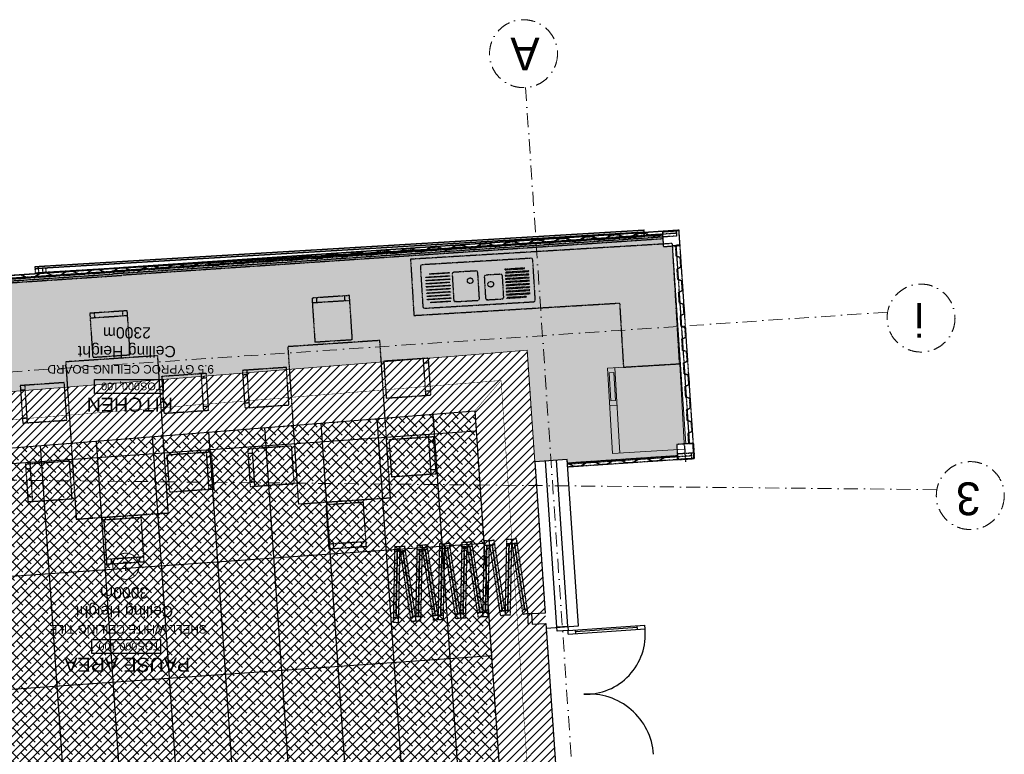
# Model space of a CAD drawing. Header units: millimetres. Extents: x -115474967 to 444143, y -74377 to 241828222.
# Tile 259 of 590: x -432757 to -422265, y 586334 to 594164. Entities that reach past the tile are written whole.
import ezdxf
from ezdxf.enums import TextEntityAlignment as Align

# ---------------------------------------------------------------- set-up
doc = ezdxf.new("R2010")
doc.units = ezdxf.units.MM
doc.header["$MEASUREMENT"] = 0
for name, pattern in [('( Dashed )', [0.75, 0.5, -0.25]), ('Block C$0$DASHED2', [0.375, 0.25, -0.125]), ('Dashed', [280, 140, -140]), ('Dot & Dashed', [280, 150, -60, 0, -70]), ('PHANTOM', [2.5, 1.25, -0.25, 0.25, -0.25, 0.25, -0.25])]:
    doc.linetypes.add(name, pattern=pattern)
for name, color, linetype in [('0-HACH', 9, 'Continuous'), ('00-1 FloorFinish', 1, 'Continuous'), ('00-1 FloorLevel', 7, 'Continuous'), ('00-2 Doors', 1, 'Continuous'), ('00-2 Roof Lines', 8, 'Dashed'), ('00-2 Walls', 4, 'Continuous'), ('00-3 Elev 01', 7, 'Continuous'), ('00-3 Elev 02', 1, 'Continuous'), ('00-5 Grid 01', 9, 'PHANTOM'), ('A-DOOR NUMBERS', 7, 'Continuous'), ('TEXT-REFN', 5, 'Continuous')]:
    doc.layers.add(name, color=color, linetype=linetype)
for name, color, linetype, lineweight in [('00-1 Labels', 4, 'Continuous', 35), ('1HATCH', 8, 'Continuous', 0), ('2 Windows', 1, 'Continuous', 25), ('B_FURN FIXED_Pen_No__4', 7, 'Continuous', 5), ('B_FURN FIXED_Pen_No__86', 255, 'Continuous', 20)]:
    doc.layers.add(name, color=color, linetype=linetype, lineweight=lineweight)
doc.layers.add('0_cons_01', color=40, linetype='Continuous', lineweight=0, plot=False)
doc.styles.add('ARIAL', font='arial.ttf')
doc.styles.add('GENERATED_STYLE_2', font='arial.ttf')
doc.styles.add('TEXT-20', font='arial.ttf', dxfattribs={"height": 40})

# ---------------------------------------------------------------- blocks, each defined once
blk = doc.blocks.new('Room Tags')
at = {"layer": '00-1 FloorLevel', "color": 2}
blk.add_lwpolyline([(-571, -76), (646, -76), (646, -325), (-571, -325)], close=True, dxfattribs=at)
at = {"layer": '00-1 FloorFinish', "style": 'ARIAL'}
blk.add_attdef('F-FINISH', text='', height=150, dxfattribs=at).set_placement((5, -578), align=Align.CENTER)
at = {"layer": '00-1 FloorLevel', "style": 'ARIAL'}
blk.add_text('TOS:', height=136.4, dxfattribs=at).set_placement((-557, -200), align=Align.MIDDLE_LEFT)
blk.add_attdef('000,000', text='', height=136, dxfattribs=at).set_placement((607, -200), align=Align.MIDDLE_RIGHT)
at = {"layer": '00-1 Labels', "style": 'ARIAL'}
for tag, p in [('ROOM1?', (19, 746)), ('ROOM2?', (19, 373)), ('ROOM3?', (19, 0))]:
    blk.add_attdef(tag, text='', height=250, dxfattribs=at).set_placement(p, align=Align.CENTER)
blk = doc.blocks.new('123')
at = {"layer": '0-HACH', "ltscale": 5, "transparency": 33554559}
h = blk.add_hatch(dxfattribs=at)
h.set_pattern_fill('ANSI31', color=9, scale=500)
h.set_pattern_definition([(45, (60221.295, -130168.736), (-44.194174, 44.194174), [])])
h.paths.add_polyline_path([(37412, -53524), (46741, -52776), (46781, -53371), (36854, -54170), (36544, -49620), (37143, -49580)])
at = {"layer": '00-2 Roof Lines', "linetype": '( Dashed )'}
for points in [[(36426, -52964), (36426, -52960), (36422, -52961), (36351, -52929), (36280, -52934), (36214, -52975), (36144, -52979), (36074, -52948), (36002, -52953), (35937, -52993), (35867, -52998), (35797, -52967), (35725, -52971), (35659, -53012), (35590, -53017), (35519, -52985), (35448, -52990), (35382, -53031), (35313, -53035), (35253, -53039), (35251, -53006), (35251, -53005), (35250, -53004), (35249, -53004), (35248, -53004), (35077, -53015), (35076, -53015), (35075, -53016), (35074, -53017), (35074, -53018), (35074, -53019), (35084, -53174), (35084, -53175), (35085, -53175), (35085, -53176), (35086, -53176), (35087, -53177), (35087, -53177), (35128, -53174), (35128, -53170), (35088, -53173), (35078, -53019), (35247, -53008), (35250, -53044), (35383, -53035), (35449, -52994), (35519, -52989), (35589, -53021), (35661, -53016), (35726, -52975), (35796, -52971), (35866, -53002), (35938, -52997), (36004, -52957), (36073, -52952), (36144, -52983), (36215, -52979), (36281, -52938), (36351, -52933), (36421, -52965)], [(35132, -53170), (35128, -53170), (35135, -53283), (35096, -53303), (35103, -53407), (35145, -53422), (35152, -53532), (35113, -53553), (35119, -53657), (35162, -53672), (35169, -53782), (35128, -53803), (35135, -53906), (35177, -53921), (35185, -54031), (35146, -54051), (35153, -54156), (35195, -54171), (35203, -54286), (35163, -54307), (35170, -54411), (35211, -54426), (35219, -54536), (35179, -54557), (35186, -54660), (35229, -54676), (35237, -54785), (35197, -54806), (35204, -54910), (35246, -54925), (35253, -55035), (35214, -55055), (35221, -55159), (35263, -55174), (35270, -55287), (35274, -55287), (35266, -55172), (35224, -55156), (35218, -55058), (35257, -55037), (35250, -54922), (35208, -54907), (35201, -54808), (35241, -54788), (35233, -54673), (35190, -54657), (35183, -54559), (35223, -54538), (35215, -54423), (35174, -54409), (35167, -54310), (35207, -54289), (35199, -54168), (35157, -54153), (35150, -54054), (35189, -54033), (35181, -53918), (35139, -53903), (35132, -53805), (35173, -53784), (35165, -53669), (35123, -53654), (35117, -53555), (35156, -53535), (35149, -53420), (35107, -53404), (35100, -53306), (35140, -53285)], [(41311, -54999), (41311, -55003), (41350, -55001), (41420, -55032), (41492, -55027), (41557, -54987), (41627, -54982), (41697, -55013), (41769, -55008), (41835, -54968), (41904, -54963), (41975, -54995), (42047, -54990), (42112, -54949), (42182, -54945), (42252, -54976), (42324, -54971), (42389, -54931), (42453, -54926), (42524, -54958), (42595, -54953), (42661, -54912), (42731, -54908), (42801, -54939), (42873, -54934), (42938, -54894), (43008, -54889), (43078, -54920), (43150, -54916), (43216, -54875), (43285, -54870), (43356, -54902), (43427, -54897), (43493, -54856), (43551, -54853), (43621, -54884), (43693, -54879), (43758, -54839), (43828, -54834), (43898, -54865), (43970, -54860), (44036, -54820), (44096, -54816), (44166, -54847), (44238, -54842), (44303, -54802), (44373, -54797), (44443, -54829), (44515, -54824), (44580, -54783), (44638, -54779), (44709, -54811), (44780, -54806), (44846, -54765), (44916, -54761), (44986, -54792), (45058, -54787), (45123, -54747), (45193, -54742), (45263, -54773), (45335, -54769), (45401, -54728), (45470, -54723), (45541, -54755), (45613, -54750), (45678, -54709), (45742, -54705), (45812, -54736), (45884, -54732), (45949, -54691), (46019, -54686), (46089, -54718), (46161, -54713), (46227, -54673), (46297, -54668), (46367, -54699), (46439, -54694), (46504, -54654), (46574, -54649), (46644, -54681), (46716, -54676), (46781, -54635), (46850, -54631), (46910, -54627), (46912, -54659), (46913, -54661), (46913, -54662), (46914, -54662), (46916, -54662), (47086, -54651), (47087, -54651), (47088, -54650), (47089, -54649), (47090, -54647), (47090, -54647), (47080, -54492), (47079, -54491), (47079, -54490), (47078, -54490), (47078, -54489), (47077, -54489), (47076, -54489), (47035, -54492), (47036, -54496), (47076, -54493), (47086, -54647), (46916, -54658), (46914, -54622), (46780, -54631), (46715, -54672), (46645, -54676), (46575, -54645), (46503, -54650), (46437, -54690), (46368, -54695), (46297, -54664), (46225, -54669), (46160, -54709), (46090, -54714), (46020, -54682), (45948, -54687), (45883, -54728), (45813, -54732), (45743, -54701), (45677, -54706), (45611, -54746), (45541, -54751), (45471, -54719), (45399, -54724), (45334, -54765), (45264, -54769), (45194, -54738), (45122, -54743), (45057, -54783), (44987, -54788), (44916, -54757), (44845, -54761), (44779, -54802), (44709, -54807), (44639, -54775), (44579, -54779), (44514, -54820), (44444, -54825), (44374, -54793), (44302, -54798), (44236, -54838), (44167, -54843), (44096, -54812), (44034, -54816), (43969, -54856), (43899, -54861), (43829, -54830), (43757, -54835), (43692, -54875), (43622, -54880), (43551, -54848), (43492, -54852), (43426, -54893), (43356, -54898), (43286, -54866), (43214, -54871), (43149, -54912), (43079, -54916), (43009, -54885), (42937, -54890), (42871, -54930), (42802, -54935), (42731, -54904), (42660, -54908), (42594, -54949), (42524, -54954), (42454, -54922), (42388, -54927), (42323, -54967), (42253, -54972), (42183, -54941), (42111, -54945), (42045, -54986), (41975, -54991), (41905, -54959), (41833, -54964), (41768, -55005), (41698, -55009), (41628, -54978), (41556, -54983), (41491, -55023), (41421, -55028), (41350, -54997)], [(41011, -55019), (40971, -55022), (40906, -55062), (40836, -55067), (40766, -55036), (40694, -55041), (40629, -55081), (40559, -55086), (40488, -55054), (40417, -55059), (40351, -55100), (40281, -55105), (40211, -55073), (40139, -55078), (40074, -55118), (40004, -55123), (39934, -55092), (39868, -55096), (39802, -55137), (39733, -55141), (39662, -55110), (39590, -55115), (39525, -55155), (39455, -55160), (39385, -55129), (39313, -55134), (39248, -55174), (39178, -55179), (39108, -55147), (39036, -55152), (38970, -55193), (38900, -55197), (38830, -55166), (38770, -55170), (38705, -55211), (38635, -55215), (38565, -55184), (38493, -55189), (38427, -55229), (38358, -55234), (38287, -55203), (38226, -55207), (38160, -55247), (38090, -55252), (38020, -55221), (37948, -55225), (37883, -55266), (37813, -55271), (37743, -55239), (37683, -55243), (37617, -55284), (37547, -55288), (37477, -55257), (37405, -55262), (37340, -55302), (37270, -55307), (37200, -55276), (37128, -55281), (37063, -55321), (36993, -55326), (36922, -55294), (36851, -55299), (36785, -55340), (36715, -55344), (36645, -55313), (36579, -55317), (36514, -55358), (36444, -55363), (36374, -55331), (36302, -55336), (36236, -55377), (36167, -55381), (36096, -55350), (36025, -55355), (35959, -55395), (35889, -55400), (35819, -55369), (35747, -55373), (35682, -55414), (35612, -55419), (35542, -55387), (35408, -55396), (35410, -55432), (35241, -55444), (35230, -55290), (35270, -55287), (35270, -55283), (35229, -55286), (35229, -55286), (35228, -55286), (35227, -55287), (35227, -55288), (35226, -55289), (35226, -55289), (35237, -55444), (35237, -55445), (35238, -55446), (35239, -55447), (35240, -55448), (35241, -55448), (35412, -55436), (35413, -55436), (35414, -55435), (35414, -55434), (35414, -55433), (35412, -55400), (35472, -55396), (35541, -55391), (35611, -55423), (35683, -55418), (35748, -55377), (35818, -55373), (35888, -55404), (35960, -55399), (36026, -55359), (36096, -55354), (36166, -55385), (36238, -55380), (36303, -55340), (36373, -55335), (36443, -55367), (36515, -55362), (36581, -55321), (36644, -55317), (36715, -55348), (36786, -55344), (36852, -55303), (36922, -55298), (36992, -55330), (37064, -55325), (37129, -55284), (37199, -55280), (37269, -55311), (37341, -55306), (37407, -55266), (37476, -55261), (37547, -55292), (37619, -55288), (37684, -55247), (37742, -55243), (37812, -55275), (37884, -55270), (37949, -55229), (38019, -55225), (38090, -55256), (38161, -55251), (38227, -55211), (38287, -55207), (38357, -55238), (38429, -55233), (38494, -55193), (38564, -55188), (38634, -55219), (38706, -55214), (38772, -55174), (38829, -55170), (38900, -55201), (38972, -55197), (39037, -55156), (39107, -55151), (39177, -55183), (39249, -55178), (39314, -55137), (39384, -55133), (39454, -55164), (39526, -55159), (39592, -55119), (39662, -55114), (39732, -55145), (39804, -55141), (39869, -55100), (39933, -55096), (40003, -55127), (40075, -55122), (40140, -55082), (40210, -55077), (40281, -55109), (40352, -55104), (40418, -55063), (40488, -55059), (40558, -55090), (40630, -55085), (40695, -55045), (40765, -55040), (40835, -55071), (40907, -55066), (40973, -55026), (41012, -55023)], [(41072, -55019), (41143, -55051), (41214, -55046), (41280, -55005), (41311, -55003), (41311, -54999), (41279, -55001), (41213, -55042), (41143, -55047), (41073, -55015), (41011, -55019), (41012, -55023)], [(41350, -55001), (41420, -55032), (41492, -55027), (41557, -54987), (41579, -54985), (41579, -54981), (41556, -54983), (41491, -55023), (41421, -55028), (41350, -54997), (41311, -54999), (41311, -55003)]]:
    blk.add_hatch(color=256, dxfattribs=at).paths.add_polyline_path(points)
at = {"layer": '00-3 Elev 01'}
h = blk.add_hatch(dxfattribs=at)
h.set_pattern_fill('_USER', color=256, scale=1200, angle=4, pattern_type=0)
h.set_pattern_definition([(4, (94749.2, -121076.4), (-83.708, 1197.077), [])])
h.paths.add_polyline_path([(37143, -49579), (46481, -48965), (46703, -52223), (46704, -52233), (46741, -52776), (37412, -53524), (37262, -51328), (37262, -51328), (37255, -51218), (37255, -51218)])
h = blk.add_hatch(dxfattribs=at)
h.set_pattern_fill('_USER', color=256, scale=600, angle=94, pattern_type=0)
h.set_pattern_definition([(94, (46481.3, -48964.5), (-598.54, -41.854), [])])
h.paths.add_polyline_path([(37143, -49579), (46481, -48965), (46703, -52223), (46704, -52233), (46741, -52776), (37412, -53524), (37262, -51328), (37262, -51328), (37255, -51218), (37255, -51218)])
at = {"layer": '00-3 Elev 02', "true_color": 0xc7c8ca}
h = blk.add_hatch(dxfattribs=at)
h.set_pattern_fill('ANSI38', color=9, scale=500)
h.set_pattern_definition([(45, (94749.184, -121076.4), (-44.194174, 44.194174), []), (135, (94749.184, -121076.4), (-132.58252, 44.194174), [156.25, -93.75])])
h.paths.add_polyline_path([(37143, -49579), (46481, -48965), (46703, -52223), (46704, -52233), (46741, -52776), (37412, -53524), (37262, -51328), (37262, -51328), (37255, -51218), (37255, -51218)])
at = {"layer": '1HATCH', "true_color": 0x636466, "transparency": 33554687}
h = blk.add_hatch(dxfattribs=at)
h.set_pattern_fill('ANSI36', color=251, scale=500)
h.set_pattern_definition([(45, (94749.184, -121076.4), (33.14563, 121.53398), [156.25, -31.25, 0, -31.25])])
h.paths.add_polyline_path([(35306, -55281), (35404, -55274), (35405, -55301), (35410, -55376), (46909, -54603), (46902, -54501), (46979, -54496), (46903, -53363), (46838, -53370), (37452, -54122), (36854, -54170), (36773, -52981), (36429, -53004), (36426, -52965), (35254, -53043), (35262, -53165), (35164, -53172)])
at = {"layer": '0-HACH', "color": 9, "ltscale": 5, "transparency": 33554559}
blk.add_line((36653, -51208), (36551, -49711), dxfattribs=at)
at = {"layer": '0-HACH', "color": 9, "linetype": 'Block C$0$DASHED2', "ltscale": 5, "transparency": 33554559, "const_width": 5}
for points in [[(36845, -49600), (37133, -53847), (46979, -53057)], [(37133, -53847), (37412, -53524)]]:
    blk.add_lwpolyline(points, dxfattribs=at)
at = {"layer": '00-2 Doors'}
for p, q in [((36418, -51144), (35599, -51199)), ((35599, -51199), (35602, -51239)), ((36420, -51183), (35602, -51239)), ((35679, -51194), (35682, -51234)), ((35681, -51214), (36339, -51169)), ((36338, -51149), (36341, -51189)), ((36418, -51144), (36420, -51183)), ((36420, -51183), (36535, -51176)), ((36423, -51223), (36420, -51183)), ((36535, -51176), (36538, -51216)), ((36423, -51223), (36538, -51216))]:
    blk.add_line(p, q, dxfattribs=at)
for centre, radius, start, end in [((36198, -49814), 691, 184.0425, 274.4513), ((36235, -51141), 639, 88.5255, 185.2078)]:
    blk.add_arc(centre, radius, start, end, dxfattribs=at)
at = {"layer": '00-2 Roof Lines', "linetype": '( Dashed )'}
for p, q in [((36842, -51246), (36849, -51361)), ((37564, -51313), (37614, -51306)), ((37614, -51306), (37621, -51355)), ((37751, -51346), (37752, -51296)), ((37752, -51296), (37802, -51297)), ((37802, -51297), (37801, -51347)), ((37802, -51297), (37852, -51290)), ((37810, -51347), (37802, -51297)), ((37852, -51290), (37859, -51339)), ((37990, -51331), (37991, -51281)), ((37991, -51281), (38041, -51282)), ((38041, -51282), (38040, -51332)), ((38041, -51282), (38090, -51274)), ((38048, -51331), (38041, -51282)), ((38090, -51274), (38098, -51323)), ((38228, -51315), (38229, -51265)), ((38229, -51265), (38279, -51266)), ((38279, -51266), (38278, -51316)), ((36849, -51361), (36810, -51363)), ((36849, -51361), (36899, -51353)), ((36857, -51410), (36849, -51361)), ((36906, -51403), (36857, -51410)), ((36990, -52109), (36882, -51406)), ((36899, -51353), (36906, -51403)), ((37037, -51394), (37038, -51344)), ((37087, -51395), (37037, -51394)), ((37038, -51344), (37088, -51345)), ((37062, -51394), (37048, -52105)), ((37088, -51345), (37087, -51395)), ((37088, -51345), (37137, -51337)), ((37095, -51394), (37088, -51345)), ((37145, -51387), (37095, -51394)), ((37228, -52093), (37120, -51390)), ((37137, -51337), (37145, -51387)), ((37275, -51378), (37276, -51328)), ((37325, -51379), (37275, -51378)), ((37276, -51328), (37326, -51329)), ((37300, -51379), (37286, -52090)), ((37326, -51329), (37325, -51379)), ((37326, -51329), (37375, -51321)), ((37333, -51378), (37326, -51329)), ((37383, -51371), (37333, -51378)), ((37466, -52078), (37358, -51375)), ((37375, -51321), (37383, -51371)), ((37513, -51362), (37514, -51312)), ((37563, -51363), (37513, -51362)), ((37514, -51312), (37564, -51313)), ((37538, -51363), (37524, -52074)), ((37564, -51313), (37563, -51363)), ((37572, -51363), (37564, -51313)), ((37621, -51355), (37572, -51363)), ((37704, -52062), (37596, -51359)), ((37801, -51347), (37751, -51346)), ((37776, -51347), (37762, -52058)), ((37859, -51339), (37810, -51347)), ((37942, -52046), (37835, -51343)), ((38040, -51332), (37990, -51331)), ((38015, -51331), (38001, -52042)), ((38098, -51323), (38048, -51331)), ((38181, -52030), (38073, -51327)), ((38278, -51316), (38228, -51315)), ((38253, -51315), (38239, -52026)), ((40990, -51963), (40987, -51913)), ((41289, -51943), (41286, -51893)), ((37918, -52050), (37967, -52042)), ((37967, -52042), (37975, -52092)), ((37975, -52092), (37976, -52042)), ((37976, -52042), (38026, -52043)), ((38026, -52043), (38025, -52093)), ((38156, -52034), (38205, -52026)), ((38164, -52083), (38156, -52034)), ((38205, -52026), (38213, -52076)), ((38213, -52076), (38214, -52026)), ((38214, -52026), (38264, -52027)), ((38264, -52027), (38263, -52077)), ((40940, -51966), (41339, -51940)), ((36965, -52113), (37014, -52105)), ((36972, -52162), (36965, -52113)), ((37014, -52105), (37022, -52155)), ((37022, -52155), (37023, -52105)), ((37023, -52105), (37073, -52106)), ((37073, -52106), (37072, -52156)), ((37203, -52097), (37252, -52090)), ((37211, -52147), (37203, -52097)), ((37260, -52139), (37211, -52147)), ((37252, -52090), (37260, -52139)), ((37260, -52139), (37261, -52089)), ((37310, -52140), (37260, -52139)), ((37261, -52089), (37311, -52090)), ((37311, -52090), (37310, -52140)), ((37441, -52081), (37491, -52074)), ((37449, -52131), (37441, -52081)), ((37498, -52123), (37449, -52131)), ((37491, -52074), (37498, -52123)), ((37498, -52123), (37499, -52073)), ((37548, -52124), (37498, -52123)), ((37499, -52073), (37549, -52074)), ((37549, -52074), (37548, -52124)), ((37679, -52066), (37729, -52058)), ((37687, -52115), (37679, -52066)), ((37736, -52107), (37687, -52115)), ((37729, -52058), (37736, -52107)), ((37736, -52107), (37737, -52057)), ((37786, -52108), (37736, -52107)), ((37737, -52057), (37787, -52058)), ((37787, -52058), (37786, -52108)), ((37925, -52099), (37918, -52050)), ((37975, -52092), (37925, -52099)), ((38025, -52093), (37975, -52092)), ((38213, -52076), (38164, -52083)), ((38263, -52077), (38213, -52076)), ((38573, -52128), (38972, -52102)), ((38623, -52125), (38619, -52075)), ((38922, -52105), (38919, -52055)), ((37022, -52155), (36972, -52162)), ((37072, -52156), (37022, -52155)), ((42124, -52558), (42151, -52957)), ((42128, -52608), (42177, -52605)), ((39757, -52720), (39784, -53119)), ((39760, -52770), (39810, -52767)), ((40248, -52734), (40199, -52738)), ((40245, -52685), (40272, -53084)), ((37878, -52847), (37905, -53246)), ((35105, -53043), (36426, -52954)), ((35179, -53155), (35169, -52981)), ((35251, -53003), (36424, -52924)), ((35254, -53043), (36426, -52965)), ((37881, -52896), (37831, -52900)), ((42148, -52907), (42198, -52904)), ((35251, -53003), (35073, -53015)), ((35251, -53003), (35073, -53015)), ((35073, -53015), (35084, -53177)), ((35073, -53015), (35084, -53177)), ((35087, -53073), (35261, -53063)), ((35107, -53073), (35103, -53013)), ((35262, -53165), (35251, -53003)), ((35262, -53165), (35251, -53003)), ((35256, -53083), (35251, -53003)), ((39780, -53070), (39830, -53066)), ((40269, -53034), (40219, -53037)), ((35084, -53177), (35262, -53165)), ((35084, -53177), (35262, -53165)), ((35084, -53177), (35164, -53172)), ((35084, -53177), (35226, -55286)), ((35124, -53174), (35266, -55283)), ((37901, -53196), (37851, -53199)), ((42180, -53396), (42207, -53795)), ((42184, -53446), (42234, -53443)), ((39813, -53558), (39840, -53957)), ((39816, -53608), (39866, -53605)), ((40305, -53572), (40255, -53576)), ((40301, -53523), (40328, -53922)), ((37934, -53685), (37961, -54084)), ((37937, -53734), (37888, -53738)), ((42204, -53745), (42254, -53742)), ((39837, -53908), (39886, -53904)), ((40325, -53872), (40275, -53875)), ((37958, -54034), (37908, -54037)), ((41512, -54514), (41113, -54540)), ((41163, -54537), (41166, -54587)), ((41462, -54517), (41466, -54567)), ((47058, -54623), (41044, -55027)), ((46910, -54622), (41148, -55010)), ((46907, -54583), (41171, -54968)), ((46913, -54662), (41176, -55048)), ((47026, -54595), (41277, -54981)), ((47060, -54653), (41281, -55041)), ((37076, -54758), (36823, -54773)), ((36824, -54778), (37076, -54763)), ((37074, -54724), (36861, -54737)), ((36861, -54737), (36862, -54742)), ((36862, -54742), (37074, -54729)), ((37074, -54729), (37074, -54724)), ((37076, -54763), (37076, -54758)), ((37105, -54737), (37118, -54961)), ((37277, -54707), (37124, -54716)), ((37312, -54949), (37299, -54726)), ((37364, -54722), (37381, -54995)), ((37617, -54687), (37383, -54701)), ((37654, -54979), (37638, -54705)), ((37667, -54689), (37880, -54676)), ((37880, -54681), (37667, -54694)), ((37667, -54694), (37667, -54689)), ((37669, -54722), (37922, -54707)), ((37922, -54712), (37669, -54727)), ((37669, -54727), (37669, -54722)), ((37671, -54756), (37924, -54741)), ((37924, -54746), (37671, -54761)), ((37671, -54761), (37671, -54756)), ((37880, -54676), (37880, -54681)), ((37922, -54707), (37922, -54712)), ((37924, -54741), (37924, -54746)), ((39145, -54676), (38746, -54702)), ((38796, -54699), (38799, -54749)), ((39095, -54679), (39098, -54729)), ((36823, -54773), (36824, -54778)), ((37078, -54792), (36826, -54807)), ((36826, -54812), (37078, -54796)), ((36826, -54807), (36826, -54812)), ((37080, -54825), (36828, -54840)), ((36828, -54845), (37080, -54830)), ((36828, -54840), (36828, -54845)), ((37082, -54859), (36830, -54874)), ((36830, -54879), (37082, -54864)), ((36830, -54874), (36830, -54879)), ((37078, -54796), (37078, -54792)), ((37080, -54830), (37080, -54825)), ((37082, -54864), (37082, -54859)), ((37673, -54790), (37926, -54774)), ((37926, -54779), (37673, -54795)), ((37673, -54795), (37673, -54790)), ((37675, -54823), (37928, -54808)), ((37928, -54813), (37675, -54828)), ((37675, -54828), (37675, -54823)), ((37677, -54857), (37930, -54842)), ((37930, -54847), (37677, -54862)), ((37677, -54862), (37677, -54857)), ((37679, -54891), (37932, -54875)), ((37926, -54774), (37926, -54779)), ((37928, -54808), (37928, -54813)), ((37930, -54842), (37930, -54847)), ((37932, -54875), (37932, -54880)), ((35409, -55356), (41171, -54968)), ((37084, -54893), (36832, -54908)), ((36832, -54913), (37084, -54898)), ((36832, -54908), (36832, -54913)), ((37086, -54926), (36834, -54941)), ((36834, -54946), (37086, -54931)), ((36834, -54941), (36834, -54946)), ((37088, -54960), (36836, -54975)), ((36836, -54980), (37088, -54965)), ((36836, -54975), (36836, -54980)), ((37084, -54898), (37084, -54893)), ((37086, -54931), (37086, -54926)), ((37088, -54965), (37088, -54960)), ((37139, -54979), (37293, -54970)), ((37932, -54880), (37679, -54896)), ((37679, -54896), (37679, -54891)), ((37681, -54924), (37934, -54909)), ((37934, -54914), (37681, -54929)), ((37681, -54929), (37681, -54924)), ((37683, -54958), (37936, -54943)), ((37936, -54948), (37683, -54963)), ((37683, -54963), (37683, -54958)), ((37685, -54992), (37898, -54979)), ((37898, -54979), (37898, -54984)), ((37934, -54909), (37934, -54914)), ((37936, -54943), (37936, -54948)), ((35263, -55386), (41277, -54981)), ((35265, -55416), (41279, -55011)), ((35267, -55446), (41281, -55041)), ((35412, -55396), (41174, -55008)), ((35415, -55436), (41176, -55048)), ((42098, -55061), (35610, -55451)), ((42063, -55063), (35610, -55451)), ((35681, -55376), (42019, -54996)), ((35681, -55376), (41984, -54998)), ((42022, -55046), (35684, -55426)), ((41987, -55048), (35684, -55426)), ((42059, -54994), (35692, -55376)), ((37090, -54994), (36838, -55009)), ((36838, -55014), (37090, -54999)), ((36838, -55009), (36838, -55014)), ((37092, -55027), (36880, -55040)), ((36880, -55045), (37092, -55032)), ((36880, -55040), (36880, -55045)), ((37090, -54999), (37090, -54994)), ((37092, -55032), (37092, -55027)), ((37402, -55014), (37636, -55000)), ((37898, -54984), (37685, -54997)), ((37685, -54997), (37685, -54992)), ((41984, -54998), (42059, -54994)), ((41987, -55048), (41984, -54998)), ((42062, -55043), (41987, -55048)), ((42019, -54996), (42094, -54991)), ((42022, -55046), (42019, -54996)), ((42097, -55041), (42022, -55046)), ((42059, -54994), (42062, -55043)), ((42059, -54994), (42062, -55043)), ((42062, -55043), (42063, -55063)), ((42094, -54991), (42097, -55041)), ((42094, -54991), (42097, -55041)), ((42094, -54991), (42097, -55041)), ((42097, -55041), (42098, -55061)), ((42097, -55041), (42098, -55061)), ((35404, -55274), (35226, -55286)), ((35404, -55274), (35226, -55286)), ((35226, -55286), (35306, -55281)), ((35226, -55286), (35237, -55448)), ((35226, -55286), (35237, -55448)), ((35415, -55436), (35404, -55274)), ((35415, -55436), (35404, -55274)), ((35267, -55446), (35263, -55386)), ((35415, -55436), (35409, -55356)), ((35606, -55381), (35681, -55376)), ((35606, -55381), (35681, -55376)), ((35606, -55381), (35609, -55431)), ((35606, -55381), (35609, -55431)), ((35606, -55381), (35609, -55431)), ((35606, -55381), (35609, -55431)), ((35681, -55376), (35684, -55426)), ((35681, -55376), (35684, -55426)), ((35237, -55448), (35415, -55436)), ((35237, -55448), (35415, -55436)), ((35684, -55426), (35609, -55431)), ((35684, -55426), (35609, -55431)), ((35609, -55431), (35610, -55451)), ((35609, -55431), (35610, -55451))]:
    blk.add_line(p, q, dxfattribs=at)
at = {"layer": '00-2 Roof Lines', "linetype": '( Dashed )', "flags": 128}
for points in [[(36965, -52113), (36857, -51410), (36882, -51406), (36990, -52109)], [(36990, -52109), (36882, -51406), (36906, -51403), (37014, -52105)], [(37062, -51394), (37048, -52105), (37023, -52105), (37037, -51394)], [(37087, -51395), (37073, -52106), (37048, -52105), (37062, -51394)], [(37203, -52097), (37095, -51394), (37120, -51390), (37228, -52093)], [(37228, -52093), (37120, -51390), (37145, -51387), (37252, -52090)], [(37300, -51379), (37286, -52090), (37261, -52089), (37275, -51378)], [(37325, -51379), (37311, -52090), (37286, -52090), (37300, -51379)], [(37441, -52081), (37333, -51378), (37358, -51375), (37466, -52078)], [(37466, -52078), (37358, -51375), (37383, -51371), (37491, -52074)], [(37538, -51363), (37524, -52074), (37499, -52073), (37513, -51362)], [(37563, -51363), (37549, -52074), (37524, -52074), (37538, -51363)], [(37679, -52066), (37572, -51363), (37596, -51359), (37704, -52062)], [(37704, -52062), (37596, -51359), (37621, -51355), (37729, -52058)], [(37776, -51347), (37762, -52058), (37737, -52057), (37751, -51346)], [(37801, -51347), (37787, -52058), (37762, -52058), (37776, -51347)], [(37918, -52050), (37810, -51347), (37835, -51343), (37942, -52046)], [(37942, -52046), (37835, -51343), (37859, -51339), (37967, -52042)], [(38015, -51331), (38001, -52042), (37976, -52042), (37990, -51331)], [(38040, -51332), (38026, -52043), (38001, -52042), (38015, -51331)], [(38156, -52034), (38048, -51331), (38073, -51327), (38181, -52030)], [(38181, -52030), (38073, -51327), (38098, -51323), (38205, -52026)], [(38253, -51315), (38239, -52026), (38214, -52026), (38228, -51315)], [(38278, -51316), (38264, -52027), (38239, -52026), (38253, -51315)], [(40968, -52385), (41367, -52359), (41336, -51890), (40937, -51916)], [(38601, -52547), (39000, -52521), (38969, -52052), (38569, -52079)], [(40679, -52435), (40792, -54111), (41773, -54045), (41660, -52369)], [(38312, -52597), (38425, -54273), (39406, -54207), (39293, -52531)], [(41705, -52586), (41732, -52986), (42201, -52954), (42174, -52555)], [(40664, -52656), (40691, -53055), (40222, -53087), (40195, -52688)], [(39338, -52748), (39365, -53148), (39833, -53116), (39807, -52717)], [(38297, -52818), (38324, -53218), (37855, -53249), (37828, -52850)], [(41761, -53424), (41788, -53824), (42257, -53792), (42230, -53393)], [(40721, -53494), (40747, -53893), (40278, -53925), (40252, -53526)], [(39394, -53586), (39421, -53986), (39890, -53954), (39863, -53555)], [(38353, -53656), (38380, -54056), (37911, -54087), (37884, -53688)], [(35231, -54025), (35307, -55307), (38098, -55139), (38062, -54540), (35870, -54672), (35829, -53989)], [(41484, -54094), (41085, -54121), (41117, -54590), (41516, -54563)], [(39117, -54257), (38718, -54283), (38749, -54752), (39148, -54725)]]:
    blk.add_lwpolyline(points, close=True, dxfattribs=at)
at = {"layer": '00-2 Roof Lines', "linetype": '( Dashed )'}
for points in [[(36426, -52964), (36421, -52965), (36351, -52933), (36281, -52938), (36215, -52979), (36144, -52983), (36073, -52952), (36004, -52957), (35938, -52997), (35866, -53002), (35796, -52971), (35726, -52975), (35661, -53016), (35589, -53021), (35519, -52989), (35449, -52994), (35383, -53035), (35250, -53044), (35247, -53008), (35078, -53019), (35088, -53173), (35128, -53170), (35128, -53174), (35087, -53177), (35087, -53177), (35086, -53176), (35085, -53176), (35085, -53175), (35084, -53175), (35084, -53174), (35074, -53019), (35074, -53018), (35074, -53017), (35075, -53016), (35076, -53015), (35077, -53015), (35248, -53004), (35249, -53004), (35250, -53004), (35251, -53005), (35251, -53006), (35253, -53039), (35313, -53035), (35382, -53031), (35448, -52990), (35519, -52985), (35590, -53017), (35659, -53012), (35725, -52971), (35797, -52967), (35867, -52998), (35937, -52993), (36002, -52953), (36074, -52948), (36144, -52979), (36214, -52975), (36280, -52934), (36351, -52929), (36422, -52961), (36426, -52960)], [(42324, -54971), (42252, -54976), (42182, -54945), (42112, -54949), (42047, -54990), (41975, -54995), (41904, -54963), (41835, -54968), (41769, -55008), (41697, -55013), (41627, -54982), (41557, -54987), (41492, -55027), (41420, -55032), (41350, -55001), (41311, -55003), (41311, -54999), (41350, -54997), (41421, -55028), (41491, -55023), (41556, -54983), (41628, -54978), (41698, -55009), (41768, -55005), (41833, -54964), (41905, -54959), (41975, -54991), (42045, -54986), (42111, -54945), (42183, -54941), (42253, -54972), (42323, -54967)]]:
    blk.add_lwpolyline(points, dxfattribs=at)
for points in [[(35132, -53170), (35140, -53285), (35100, -53306), (35107, -53404), (35149, -53420), (35156, -53535), (35117, -53555), (35123, -53654), (35165, -53669), (35173, -53784), (35132, -53805), (35139, -53903), (35181, -53918), (35189, -54033), (35150, -54054), (35157, -54153), (35199, -54168), (35207, -54289), (35167, -54310), (35174, -54409), (35215, -54423), (35223, -54538), (35183, -54559), (35190, -54657), (35233, -54673), (35241, -54788), (35201, -54808), (35208, -54907), (35250, -54922), (35257, -55037), (35218, -55058), (35224, -55156), (35266, -55172), (35274, -55287), (35270, -55287), (35263, -55174), (35221, -55159), (35214, -55055), (35253, -55035), (35246, -54925), (35204, -54910), (35197, -54806), (35237, -54785), (35229, -54676), (35186, -54660), (35179, -54557), (35219, -54536), (35211, -54426), (35170, -54411), (35163, -54307), (35203, -54286), (35195, -54171), (35153, -54156), (35146, -54051), (35185, -54031), (35177, -53921), (35135, -53906), (35128, -53803), (35169, -53782), (35162, -53672), (35119, -53657), (35113, -53553), (35152, -53532), (35145, -53422), (35103, -53407), (35096, -53303), (35135, -53283), (35128, -53170)], [(41011, -55019), (40971, -55022), (40906, -55062), (40836, -55067), (40766, -55036), (40694, -55041), (40629, -55081), (40559, -55086), (40488, -55054), (40417, -55059), (40351, -55100), (40281, -55105), (40211, -55073), (40139, -55078), (40074, -55118), (40004, -55123), (39934, -55092), (39868, -55096), (39802, -55137), (39733, -55141), (39662, -55110), (39590, -55115), (39525, -55155), (39455, -55160), (39385, -55129), (39313, -55134), (39248, -55174), (39178, -55179), (39108, -55147), (39036, -55152), (38970, -55193), (38900, -55197), (38830, -55166), (38770, -55170), (38705, -55211), (38635, -55215), (38565, -55184), (38493, -55189), (38427, -55229), (38358, -55234), (38287, -55203), (38226, -55207), (38160, -55247), (38090, -55252), (38020, -55221), (37948, -55225), (37883, -55266), (37813, -55271), (37743, -55239), (37683, -55243), (37617, -55284), (37547, -55288), (37477, -55257), (37405, -55262), (37340, -55302), (37270, -55307), (37200, -55276), (37128, -55281), (37063, -55321), (36993, -55326), (36922, -55294), (36851, -55299), (36785, -55340), (36715, -55344), (36645, -55313), (36579, -55317), (36514, -55358), (36444, -55363), (36374, -55331), (36302, -55336), (36236, -55377), (36167, -55381), (36096, -55350), (36025, -55355), (35959, -55395), (35889, -55400), (35819, -55369), (35747, -55373), (35682, -55414), (35612, -55419), (35542, -55387), (35408, -55396), (35410, -55432), (35241, -55444), (35230, -55290), (35270, -55287), (35270, -55283), (35229, -55286), (35229, -55286), (35228, -55286), (35227, -55287), (35227, -55288), (35226, -55289), (35226, -55289), (35237, -55444), (35237, -55445), (35238, -55446), (35239, -55447), (35240, -55448), (35241, -55448), (35412, -55436), (35413, -55436), (35414, -55435), (35414, -55434), (35414, -55433), (35412, -55400), (35472, -55396), (35541, -55391), (35611, -55423), (35683, -55418), (35748, -55377), (35818, -55373), (35888, -55404), (35960, -55399), (36026, -55359), (36096, -55354), (36166, -55385), (36238, -55380), (36303, -55340), (36373, -55335), (36443, -55367), (36515, -55362), (36581, -55321), (36644, -55317), (36715, -55348), (36786, -55344), (36852, -55303), (36922, -55298), (36992, -55330), (37064, -55325), (37129, -55284), (37199, -55280), (37269, -55311), (37341, -55306), (37407, -55266), (37476, -55261), (37547, -55292), (37619, -55288), (37684, -55247), (37742, -55243), (37812, -55275), (37884, -55270), (37949, -55229), (38019, -55225), (38090, -55256), (38161, -55251), (38227, -55211), (38287, -55207), (38357, -55238), (38429, -55233), (38494, -55193), (38564, -55188), (38634, -55219), (38706, -55214), (38772, -55174), (38829, -55170), (38900, -55201), (38972, -55197), (39037, -55156), (39107, -55151), (39177, -55183), (39249, -55178), (39314, -55137), (39384, -55133), (39454, -55164), (39526, -55159), (39592, -55119), (39662, -55114), (39732, -55145), (39804, -55141), (39869, -55100), (39933, -55096), (40003, -55127), (40075, -55122), (40140, -55082), (40210, -55077), (40281, -55109), (40352, -55104), (40418, -55063), (40488, -55059), (40558, -55090), (40630, -55085), (40695, -55045), (40765, -55040), (40835, -55071), (40907, -55066), (40973, -55026), (41012, -55023)], [(41072, -55019), (41012, -55023), (41011, -55019), (41073, -55015), (41143, -55047), (41213, -55042), (41279, -55001), (41311, -54999), (41311, -55003), (41280, -55005), (41214, -55046), (41143, -55051)], [(41350, -55001), (41311, -55003), (41311, -54999), (41350, -54997), (41421, -55028), (41491, -55023), (41556, -54983), (41579, -54981), (41579, -54985), (41557, -54987), (41492, -55027), (41420, -55032)]]:
    blk.add_lwpolyline(points, close=True, dxfattribs=at)
at = {"layer": '00-2 Roof Lines', "linetype": '( Dashed )', "flags": 128}
blk.add_lwpolyline([(37946, -54617), (36788, -54686, 0.414214), (36769, -54707), (36795, -55130, 0.414214), (36816, -55149), (37974, -55080, 0.414214), (37993, -55058), (37967, -54635, 0.414214)], format="xyb", close=True, dxfattribs=at)
at = {"layer": '00-2 Roof Lines', "linetype": '( Dashed )'}
for centre in [(37244, -54873), (37463, -54910)]:
    blk.add_circle(centre, 30, dxfattribs=at)
for centre, start, end in [((37125, -54736), 93.4344, 183.4344), ((37279, -54727), 3.4344, 93.4344), ((37384, -54721), 93.4344, 183.4344), ((37618, -54707), 3.4344, 93.4344), ((37138, -54959), 183.4344, 273.4344), ((37292, -54950), 273.4344, 3.4344), ((37634, -54980), 273.4344, 3.4344), ((37401, -54994), 183.4344, 273.4344)]:
    blk.add_arc(centre, 20, start, end, dxfattribs=at)
for p in [(37277, -54707), (37617, -54687)]:
    blk.add_point(p, dxfattribs=at)
at = {"layer": '00-2 Walls'}
for p, q in [((36423, -51223), (36544, -52996)), ((36538, -51216), (36659, -52989))]:
    blk.add_line(p, q, dxfattribs=at)
blk.add_lwpolyline([(37143, -49579), (46481, -48965), (46703, -52223), (46704, -52233), (46741, -52776), (37412, -53524), (37262, -51328), (37262, -51328), (37255, -51218), (37255, -51218)], close=True, dxfattribs=at)
for points in [[(36656, -51258), (36653, -51208), (36308, -51231)], [(36308, -51231), (36429, -53004)], [(36663, -51368), (36809, -51358), (36802, -51249), (36656, -51258)], [(36429, -53004), (36773, -52981), (36663, -51368)]]:
    blk.add_lwpolyline(points, dxfattribs=at)
at = {"layer": '00-5 Grid 01', "linetype": 'Dot & Dashed', "lineweight": 5}
for p, q in [((35663, -39221), (36872, -56968)), ((32490, -52683), (86681, -53237)), ((33015, -54575), (49912, -53424))]:
    blk.add_line(p, q, dxfattribs=at)
for centre in [(32133, -52620), (32658, -54512), (36894, -57330)]:
    blk.add_circle(centre, 362, dxfattribs=at)
at = {"layer": '0_cons_01'}
blk.add_line((35164, -53172), (35306, -55281), dxfattribs=at)
blk.add_lwpolyline([(35306, -55281), (35404, -55274), (35405, -55301), (35410, -55376), (46909, -54603), (46902, -54501), (46979, -54496), (46903, -53363), (46838, -53370), (46838, -53370), (37452, -54122), (36854, -54170), (36773, -52981), (36429, -53004), (36426, -52965), (35254, -53043), (35262, -53165), (35164, -53172)], close=True, dxfattribs=at)
at = {"layer": '2 Windows', "linetype": 'Block C$0$DASHED2', "ltscale": 25, "const_width": 10}
blk.add_lwpolyline([(40991, -51866, -0.419873), (41133, -51727, -0.415645), (41270, -51870, -0.406733), (41131, -52006, -0.414635), (40991, -51866)], format="xyb", dxfattribs=at)
at = {"layer": 'B_FURN FIXED_Pen_No__4', "color": 7, "linetype": 'Continuous', "lineweight": 5}
for p, q in [((35920, -53983), (35866, -53073)), ((35976, -53579), (35896, -53583)), ((35963, -53630), (35915, -53632)), ((35915, -53632), (35933, -53932)), ((35981, -53929), (35963, -53630)), ((35933, -53932), (35981, -53929))]:
    blk.add_line(p, q, dxfattribs=at)
at = {"layer": 'B_FURN FIXED_Pen_No__4', "color": 7, "linetype": 'Continuous', "lineweight": 5, "flags": 128}
blk.add_lwpolyline([(36000, -53978), (35946, -53068), (35177, -53114), (35230, -54023)], close=True, dxfattribs=at)
ref = blk.add_blockref('Room Tags', (41105, -50892), dxfattribs=dict(xscale=0.6000000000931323, yscale=0.6000000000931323, zscale=0.6000000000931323))
ref.add_attrib('ROOM3?', 'PAUSE AREA', dxfattribs={"layer": '00-1 Labels', "height": 150, "style": 'ARIAL'}).set_placement((41117, -50892), align=Align.CENTER)
ref.add_attrib('000,000', '000,100', dxfattribs={"layer": '00-1 FloorLevel', "height": 81.8, "style": 'ARIAL'}).set_placement((41423, -51012), align=Align.MIDDLE_RIGHT)
ref.add_attrib('F-FINISH', 'SHELL WHITE CEILING TILE', dxfattribs={"layer": '00-1 FloorFinish', "height": 90, "style": 'ARIAL'}).set_placement((41108, -51239), align=Align.CENTER)
ref = blk.add_blockref('Room Tags', (41077, -53664), dxfattribs=dict(xscale=0.6000000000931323, yscale=0.6000000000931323, zscale=0.6000000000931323))
ref.add_attrib('ROOM3?', 'KITCHEN', dxfattribs={"layer": '00-1 Labels', "height": 150, "style": 'ARIAL'}).set_placement((41089, -53664), align=Align.CENTER)
ref.add_attrib('000,000', '000,100', dxfattribs={"layer": '00-1 FloorLevel', "height": 81.8, "style": 'ARIAL'}).set_placement((41395, -53784), align=Align.MIDDLE_RIGHT)
ref.add_attrib('F-FINISH', '9.5 GYPROC CEILING BOARD', dxfattribs={"layer": '00-1 FloorFinish', "height": 90, "style": 'ARIAL'}).set_placement((41080, -54011), align=Align.CENTER)
at = {"layer": 'A-DOOR NUMBERS', "color": 1, "width": 1949.98, "attachment_point": 1, "style": 'ARIAL'}
for s, insert, char_height in [('\\pxqc;Ceiling Height\\P3000m', (40175, -51323), 120), ('1', (41093, -51817), 100), ('\\pxqc;Ceiling Height\\P2300m', (40146, -54095), 120)]:
    blk.add_mtext(s, dxfattribs=dict(at, insert=insert, char_height=char_height))
at = {"layer": 'B_FURN FIXED_Pen_No__86', "color": 255, "lineweight": 20, "style": 'GENERATED_STYLE_2'}
blk.add_attdef('txt', text='', height=120, rotation=273.3691, dxfattribs=at).set_placement((35588, -53539), align=Align.MIDDLE_CENTER)
at = {"layer": 'TEXT-REFN', "color": 2, "linetype": 'Continuous', "char_height": 350, "attachment_point": 1, "style": 'TEXT-20'}
for s, insert in [('\\A1;{\\pql;\\pt0;\\fCentury Gothic|b0|i0|c0|p34;3}', (32024, -52411)), ('\\A1;{\\pql;\\pt0;\\fCentury Gothic|b0|i0|c0|p34;i}', (32626, -54322)), ('\\A1;{\\pql;\\pt0;\\fCentury Gothic|b0|i0|c0|p34;A}', (36722, -57152))]:
    blk.add_mtext(s, dxfattribs=dict(at, insert=insert))

msp = doc.modelspace()

# ---------------------------------------------------------------- block references
at = {"layer": '0_cons_01', "rotation": 180}
msp.add_blockref('123', (-390494.09856, 536471.2817), dxfattribs=at)

doc.saveas('drawing.dxf')
